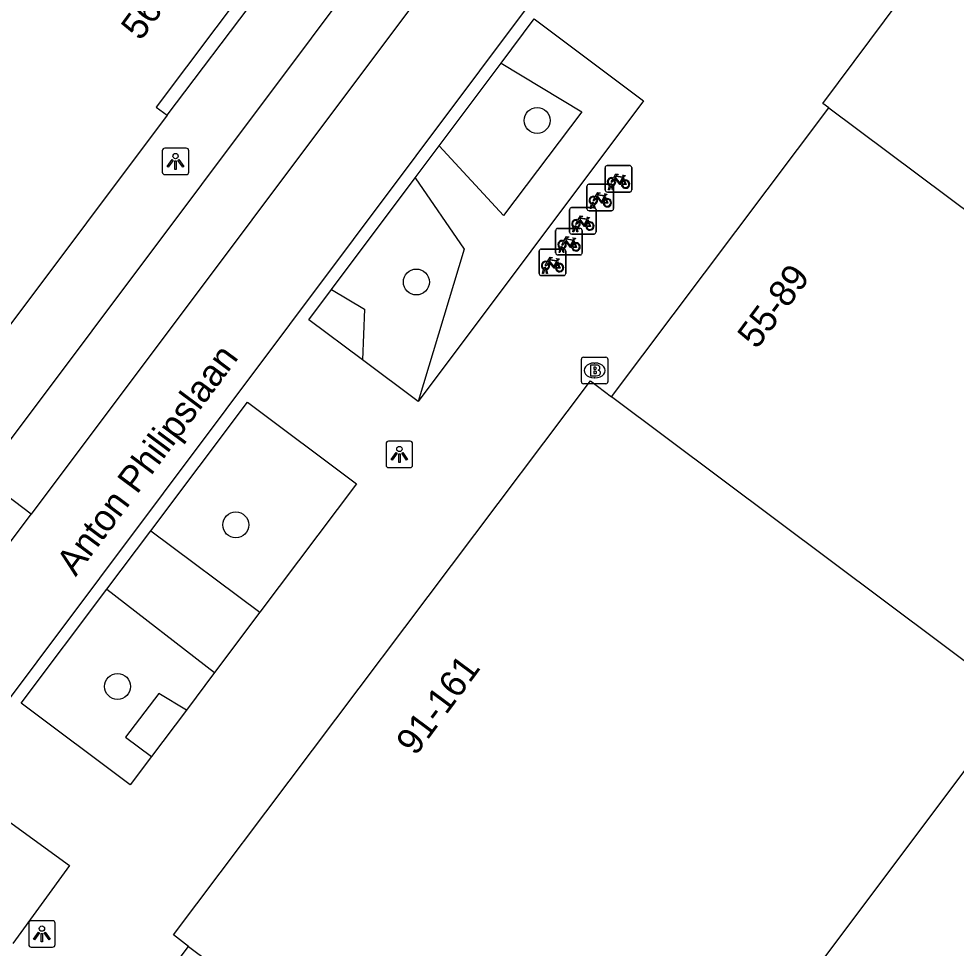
# Model space of a CAD drawing. Extents: x 159718 to 160783, y 383290 to 384030.
# Drawn here: x 160380.58 to 160415.93, y 383726.34 to 383761.39 of the extents above; entities that cross this region are included whole.
import ezdxf

# ---------------------------------------------------------------- set-up
doc = ezdxf.new("R2010")
doc.units = 0
for name, color, linetype in [('IMGEO_Boom', 7, 'Continuous'), ('IMGEO_Brandkraan', 7, 'Continuous'), ('IMGEO_Fietsenrek', 7, 'Continuous'), ('IMGEO_Groenvoorziening', 7, 'Continuous'), ('IMGEO_Lichtpunt', 7, 'Continuous'), ('IMGEO_Openbare_ruimte_label', 7, 'Continuous'), ('IMGEO_Pand', 7, 'Continuous'), ('IMGEO_Pand_nummerreeks', 7, 'Continuous'), ('IMGEO_Pand_overbouw', 7, 'Continuous'), ('IMGEO_Rijbaan_lokaal_gesloten', 7, 'Continuous'), ('IMGEO_Voetpad_open', 7, 'Continuous')]:
    doc.layers.add(name, color=color, linetype=linetype)

msp = doc.modelspace()

# ---------------------------------------------------------------- linework, layer by layer
at = {"layer": 'IMGEO_Boom'}
for centre in [(160400.13, 383757.55), (160395.576, 383751.459), (160388.768, 383742.3), (160384.31, 383736.209)]:
    msp.add_circle(centre, 0.489, dxfattribs=at)
at = {"layer": 'IMGEO_Brandkraan'}
for p, q in [((160401.797, 383747.698), (160401.797, 383748.55)), ((160401.872, 383748.624), (160402.724, 383748.624)), ((160402.798, 383748.55), (160402.798, 383747.698)), ((160402.285, 383748.404), (160402.31, 383748.404)), ((160402.308, 383747.844), (160402.283, 383747.844)), ((160402.724, 383747.624), (160401.872, 383747.624))]:
    msp.add_line(p, q, dxfattribs=at)
for points in [[(160401.797, 383747.698), (160401.797, 383748.55)], [(160401.872, 383748.624), (160402.724, 383748.624)], [(160402.798, 383748.55), (160402.798, 383747.698)], [(160402.145, 383748.324), (160402.145, 383747.924), (160402.358, 383747.924)], [(160402.376, 383748.324), (160402.145, 383748.324)], [(160402.324, 383748.243), (160402.27, 383748.243), (160402.27, 383748.167)], [(160402.27, 383748.167), (160402.323, 383748.167)], [(160402.332, 383748.091), (160402.27, 383748.091), (160402.27, 383748.01)], [(160402.27, 383748.01), (160402.332, 383748.01)], [(160402.724, 383747.624), (160401.872, 383747.624)]]:
    msp.add_lwpolyline(points, dxfattribs=at)
for centre, radius, start, end in [((160401.874, 383748.548), 0.0765, 91.552, 178.448), ((160401.874, 383748.548), 0.0765, 91.552, 178.448), ((160402.722, 383748.548), 0.0765, 1.552, 88.448), ((160402.722, 383748.548), 0.0765, 1.552, 88.448), ((160402.325, 383748.205), 0.0379, 267.8285, 90.9355), ((160402.333, 383748.05), 0.0404, 269.8759, 90.5077), ((160402.38, 383748.179), 0.145, 59.4692, 91.5367), ((160402.405, 383748.226), 0.0922, 285.5137, 58.1501), ((160402.41, 383748.034), 0.105, 301.3115, 78.989), ((160402.364, 383748.175), 0.251, 268.6676, 293.5347), ((160401.874, 383747.7), 0.0765, 181.552, 268.448), ((160401.874, 383747.7), 0.0765, 181.552, 268.448), ((160402.722, 383747.7), 0.0765, 271.552, 358.448), ((160402.722, 383747.7), 0.0765, 271.552, 358.448)]:
    msp.add_arc(centre, radius, start, end, dxfattribs=at)
for centre, major_axis, ratio, start_param, end_param in [((160402.284, 383748.124), (-0.387, 0.002), 0.722429, 4.712389, 7.853982), ((160402.309, 383748.124), (-0.39, 0.002), 0.717154, 1.570796, 4.712389)]:
    msp.add_ellipse(centre, major_axis=major_axis, ratio=ratio, start_param=start_param, end_param=end_param, dxfattribs=at)
at = {"layer": 'IMGEO_Fietsenrek'}
for p, q in [((160402.694, 383754.925), (160402.694, 383755.766)), ((160402.694, 383755.766), (160402.694, 383754.925)), ((160402.769, 383755.85), (160403.61, 383755.85)), ((160403.61, 383755.85), (160402.769, 383755.85)), ((160403.694, 383755.775), (160403.694, 383754.934)), ((160403.694, 383754.934), (160403.694, 383755.775)), ((160402.082, 383755.146), (160402.923, 383755.146)), ((160402.923, 383755.146), (160402.082, 383755.146)), ((160403.381, 383755.399), (160403.417, 383755.304)), ((160402.007, 383754.221), (160402.007, 383755.062)), ((160402.007, 383755.062), (160402.007, 383754.221)), ((160403.619, 383754.85), (160402.778, 383754.85)), ((160402.778, 383754.85), (160403.619, 383754.85)), ((160402.821, 383754.934), (160402.86, 383755.094)), ((160402.855, 383754.934), (160402.821, 383754.934)), ((160402.89, 383755.082), (160402.855, 383754.934)), ((160402.932, 383755.106), (160402.931, 383755.11)), ((160402.973, 383754.934), (160402.939, 383755.076)), ((160402.963, 383755.117), (160402.964, 383755.11)), ((160402.971, 383755.08), (160403.006, 383754.934)), ((160403.006, 383754.934), (160402.973, 383754.934)), ((160403.007, 383755.071), (160403.007, 383754.23)), ((160403.007, 383754.23), (160403.007, 383755.071)), ((160402.694, 383754.695), (160402.73, 383754.6)), ((160401.352, 383753.343), (160401.352, 383754.184)), ((160401.352, 383754.184), (160401.352, 383753.343)), ((160401.427, 383754.268), (160402.268, 383754.268)), ((160402.268, 383754.268), (160401.427, 383754.268)), ((160402.932, 383754.146), (160402.091, 383754.146)), ((160402.091, 383754.146), (160402.932, 383754.146)), ((160402.134, 383754.23), (160402.173, 383754.39)), ((160402.168, 383754.23), (160402.134, 383754.23)), ((160402.203, 383754.378), (160402.168, 383754.23)), ((160402.245, 383754.402), (160402.244, 383754.406)), ((160402.286, 383754.23), (160402.252, 383754.372)), ((160402.276, 383754.413), (160402.277, 383754.406)), ((160402.284, 383754.376), (160402.319, 383754.23)), ((160402.319, 383754.23), (160402.286, 383754.23)), ((160402.352, 383754.193), (160402.352, 383753.352)), ((160402.352, 383753.352), (160402.352, 383754.193)), ((160402.039, 383753.817), (160402.075, 383753.722)), ((160400.828, 383752.557), (160400.828, 383753.398)), ((160400.828, 383753.398), (160400.828, 383752.557)), ((160400.903, 383753.482), (160401.744, 383753.482)), ((160401.744, 383753.482), (160400.903, 383753.482)), ((160401.479, 383753.352), (160401.518, 383753.512)), ((160401.548, 383753.5), (160401.513, 383753.352)), ((160401.59, 383753.524), (160401.589, 383753.528)), ((160401.631, 383753.352), (160401.597, 383753.494)), ((160401.621, 383753.535), (160401.622, 383753.528)), ((160401.629, 383753.498), (160401.664, 383753.352)), ((160401.828, 383753.407), (160401.828, 383752.566)), ((160401.828, 383752.566), (160401.828, 383753.407)), ((160402.277, 383753.268), (160401.436, 383753.268)), ((160401.436, 383753.268), (160402.277, 383753.268)), ((160401.513, 383753.352), (160401.479, 383753.352)), ((160401.515, 383753.031), (160401.551, 383752.936)), ((160401.664, 383753.352), (160401.631, 383753.352)), ((160400.282, 383752.701), (160401.123, 383752.701)), ((160401.123, 383752.701), (160400.282, 383752.701)), ((160400.955, 383752.566), (160400.994, 383752.726)), ((160401.024, 383752.714), (160400.989, 383752.566)), ((160401.066, 383752.738), (160401.065, 383752.742)), ((160401.107, 383752.566), (160401.073, 383752.708)), ((160401.097, 383752.749), (160401.098, 383752.742)), ((160401.105, 383752.712), (160401.14, 383752.566)), ((160400.207, 383751.776), (160400.207, 383752.617)), ((160400.207, 383752.617), (160400.207, 383751.776)), ((160401.753, 383752.482), (160400.912, 383752.482)), ((160400.912, 383752.482), (160401.753, 383752.482)), ((160400.989, 383752.566), (160400.955, 383752.566)), ((160401.14, 383752.566), (160401.107, 383752.566)), ((160401.207, 383752.626), (160401.207, 383751.785)), ((160401.207, 383751.785), (160401.207, 383752.626)), ((160400.476, 383751.968), (160400.477, 383751.961)), ((160400.894, 383752.25), (160400.93, 383752.155)), ((160401.132, 383751.701), (160400.291, 383751.701)), ((160400.291, 383751.701), (160401.132, 383751.701)), ((160400.334, 383751.785), (160400.373, 383751.945)), ((160400.368, 383751.785), (160400.334, 383751.785)), ((160400.403, 383751.933), (160400.368, 383751.785)), ((160400.445, 383751.957), (160400.444, 383751.961)), ((160400.486, 383751.785), (160400.452, 383751.927)), ((160400.484, 383751.931), (160400.519, 383751.785)), ((160400.519, 383751.785), (160400.486, 383751.785))]:
    msp.add_line(p, q, dxfattribs=at)
for points in [[(160403.007, 383755.376), (160403.102, 383755.54), (160403.188, 383755.526), (160403.19, 383755.517), (160403.134, 383755.506), (160403.107, 383755.461), (160403.363, 383755.42)], [(160403.028, 383755.324), (160402.976, 383755.234), (160402.936, 383755.209), (160402.937, 383755.256), (160402.992, 383755.35)], [(160403.303, 383755.132), (160403.253, 383755.132), (160403.062, 383755.383), (160403.043, 383755.351)], [(160403.35, 383755.395), (160403.093, 383755.436), (160403.076, 383755.407), (160403.243, 383755.187), (160403.35, 383755.395)], [(160403.398, 383755.297), (160403.368, 383755.374), (160403.259, 383755.156), (160403.302, 383755.156)], [(160403.332, 383755.156), (160403.452, 383755.155), (160403.408, 383755.269)], [(160403.428, 383755.276), (160403.483, 383755.131), (160403.333, 383755.131)], [(160403.363, 383755.42), (160403.388, 383755.469), (160403.382, 383755.473), (160403.359, 383755.477), (160403.347, 383755.484), (160403.346, 383755.487), (160403.348, 383755.492), (160403.443, 383755.477), (160403.445, 383755.467), (160403.435, 383755.454), (160403.423, 383755.448), (160403.409, 383755.454), (160403.381, 383755.399)], [(160402.32, 383754.672), (160402.415, 383754.836), (160402.501, 383754.822), (160402.503, 383754.813), (160402.447, 383754.802), (160402.42, 383754.757), (160402.676, 383754.716)], [(160402.341, 383754.62), (160402.289, 383754.53), (160402.249, 383754.505), (160402.25, 383754.552), (160402.305, 383754.646)], [(160402.616, 383754.428), (160402.566, 383754.428), (160402.375, 383754.679), (160402.356, 383754.647)], [(160402.663, 383754.691), (160402.406, 383754.732), (160402.389, 383754.703), (160402.556, 383754.483), (160402.663, 383754.691)], [(160402.711, 383754.593), (160402.681, 383754.67), (160402.572, 383754.452), (160402.615, 383754.452)], [(160402.645, 383754.452), (160402.765, 383754.451), (160402.721, 383754.565)], [(160402.741, 383754.572), (160402.796, 383754.427), (160402.646, 383754.427)], [(160402.676, 383754.716), (160402.701, 383754.765), (160402.695, 383754.769), (160402.672, 383754.773), (160402.66, 383754.78), (160402.659, 383754.783), (160402.661, 383754.788), (160402.756, 383754.773), (160402.758, 383754.763), (160402.748, 383754.75), (160402.736, 383754.744), (160402.722, 383754.75), (160402.694, 383754.695)], [(160401.686, 383753.742), (160401.634, 383753.652), (160401.594, 383753.627), (160401.595, 383753.674), (160401.65, 383753.768)], [(160401.665, 383753.794), (160401.76, 383753.958), (160401.846, 383753.944), (160401.848, 383753.935), (160401.792, 383753.924), (160401.765, 383753.879), (160402.021, 383753.838)], [(160401.961, 383753.55), (160401.911, 383753.55), (160401.72, 383753.801), (160401.701, 383753.769)], [(160402.008, 383753.813), (160401.751, 383753.854), (160401.734, 383753.825), (160401.901, 383753.605), (160402.008, 383753.813)], [(160402.056, 383753.715), (160402.026, 383753.792), (160401.917, 383753.574), (160401.96, 383753.574)], [(160402.021, 383753.838), (160402.046, 383753.887), (160402.04, 383753.891), (160402.017, 383753.895), (160402.005, 383753.902), (160402.004, 383753.905), (160402.006, 383753.91), (160402.101, 383753.895), (160402.103, 383753.885), (160402.093, 383753.872), (160402.081, 383753.866), (160402.067, 383753.872), (160402.039, 383753.817)], [(160401.99, 383753.574), (160402.11, 383753.573), (160402.066, 383753.687)], [(160402.086, 383753.694), (160402.141, 383753.549), (160401.991, 383753.549)], [(160401.141, 383753.008), (160401.236, 383753.172), (160401.322, 383753.158), (160401.324, 383753.149), (160401.268, 383753.138), (160401.241, 383753.093), (160401.497, 383753.052)], [(160401.484, 383753.027), (160401.227, 383753.068), (160401.21, 383753.039), (160401.377, 383752.819), (160401.484, 383753.027)], [(160401.497, 383753.052), (160401.522, 383753.101), (160401.516, 383753.105), (160401.493, 383753.109), (160401.481, 383753.116), (160401.48, 383753.119), (160401.482, 383753.124), (160401.577, 383753.109), (160401.579, 383753.099), (160401.569, 383753.086), (160401.557, 383753.08), (160401.543, 383753.086), (160401.515, 383753.031)], [(160401.162, 383752.956), (160401.11, 383752.866), (160401.07, 383752.841), (160401.071, 383752.888), (160401.126, 383752.982)], [(160401.437, 383752.764), (160401.387, 383752.764), (160401.196, 383753.015), (160401.177, 383752.983)], [(160401.532, 383752.929), (160401.502, 383753.006), (160401.393, 383752.788), (160401.436, 383752.788)], [(160401.466, 383752.788), (160401.586, 383752.787), (160401.542, 383752.901)], [(160401.562, 383752.908), (160401.617, 383752.763), (160401.467, 383752.763)], [(160400.52, 383752.227), (160400.615, 383752.391), (160400.701, 383752.377), (160400.703, 383752.368), (160400.647, 383752.357), (160400.62, 383752.312), (160400.876, 383752.271)], [(160400.876, 383752.271), (160400.901, 383752.32), (160400.895, 383752.324), (160400.872, 383752.328), (160400.86, 383752.335), (160400.859, 383752.338), (160400.861, 383752.343), (160400.956, 383752.328), (160400.958, 383752.318), (160400.948, 383752.305), (160400.936, 383752.299), (160400.922, 383752.305), (160400.894, 383752.25)], [(160400.541, 383752.175), (160400.489, 383752.085), (160400.449, 383752.06), (160400.45, 383752.107), (160400.505, 383752.201)], [(160400.816, 383751.983), (160400.766, 383751.983), (160400.575, 383752.234), (160400.556, 383752.202)], [(160400.863, 383752.246), (160400.606, 383752.287), (160400.589, 383752.258), (160400.756, 383752.038), (160400.863, 383752.246)], [(160400.911, 383752.148), (160400.881, 383752.225), (160400.772, 383752.007), (160400.815, 383752.007)], [(160400.845, 383752.007), (160400.965, 383752.006), (160400.921, 383752.12)], [(160400.941, 383752.127), (160400.996, 383751.982), (160400.846, 383751.982)]]:
    msp.add_lwpolyline(points, dxfattribs=at)
for centre, radius, start, end in [((160403.616, 383755.772), 0.0779, 2.4484, 94.2845), ((160403.616, 383755.772), 0.0779, 2.4484, 94.2845), ((160402.772, 383755.772), 0.0779, 92.4484, 184.2845), ((160402.772, 383755.772), 0.0779, 92.4484, 184.2845), ((160402.085, 383755.068), 0.0779, 92.4484, 184.2845), ((160402.085, 383755.068), 0.0779, 92.4484, 184.2845), ((160402.934, 383755.235), 0.159, 62.6766, 242.1369), ((160402.934, 383755.235), 0.129, 63.3192, 238.903), ((160402.914, 383755.106), 0.0499, 12.8025, 158.6934), ((160402.929, 383755.068), 0.0779, 2.4484, 94.2845), ((160402.929, 383755.068), 0.0779, 2.4484, 94.2845), ((160402.934, 383755.235), 0.129, 283.6043, 43.4302), ((160402.934, 383755.235), 0.159, 283.5766, 46.6042), ((160403.461, 383755.151), 0.159, 113.3408, 178.3217), ((160403.461, 383755.151), 0.159, 187.0065, 105.7708), ((160403.461, 383755.151), 0.129, 113.923, 177.9556), ((160403.461, 383755.151), 0.129, 188.6715, 104.5883), ((160402.772, 383754.928), 0.0779, 182.4484, 274.2845), ((160402.772, 383754.928), 0.0779, 182.4484, 274.2845), ((160402.934, 383755.235), 0.159, 253.9967, 271.7867), ((160402.914, 383755.106), 0.0174, 12.8025, 163.4502), ((160402.934, 383755.235), 0.129, 253.415, 269.0204), ((160403.616, 383754.928), 0.0779, 272.4484, 4.2845), ((160403.616, 383754.928), 0.0779, 272.4484, 4.2845), ((160402.247, 383754.531), 0.159, 62.6766, 242.1369), ((160402.247, 383754.531), 0.129, 63.3192, 238.903), ((160402.227, 383754.402), 0.0499, 12.8025, 158.6934), ((160402.247, 383754.531), 0.129, 283.6043, 43.4302), ((160402.247, 383754.531), 0.159, 283.5766, 46.6042), ((160402.774, 383754.447), 0.159, 113.3408, 178.3217), ((160402.774, 383754.447), 0.159, 187.0065, 105.7708), ((160402.774, 383754.447), 0.129, 113.923, 177.9556), ((160402.774, 383754.447), 0.129, 188.6715, 104.5883), ((160401.43, 383754.19), 0.0779, 92.4484, 184.2845), ((160401.43, 383754.19), 0.0779, 92.4484, 184.2845), ((160402.085, 383754.224), 0.0779, 182.4484, 274.2845), ((160402.085, 383754.224), 0.0779, 182.4484, 274.2845), ((160402.247, 383754.531), 0.159, 253.9967, 271.7867), ((160402.227, 383754.402), 0.0174, 12.8025, 163.4502), ((160402.247, 383754.531), 0.129, 253.415, 269.0204), ((160402.274, 383754.19), 0.0779, 2.4484, 94.2845), ((160402.274, 383754.19), 0.0779, 2.4484, 94.2845), ((160402.929, 383754.224), 0.0779, 272.4484, 4.2845), ((160402.929, 383754.224), 0.0779, 272.4484, 4.2845), ((160401.592, 383753.653), 0.159, 62.6766, 242.1369), ((160401.592, 383753.653), 0.129, 63.3192, 238.903), ((160401.592, 383753.653), 0.129, 283.6043, 43.4302), ((160401.592, 383753.653), 0.159, 283.5766, 46.6042), ((160400.906, 383753.404), 0.0779, 92.4484, 184.2845), ((160400.906, 383753.404), 0.0779, 92.4484, 184.2845), ((160401.572, 383753.524), 0.0499, 12.8025, 158.6934), ((160401.592, 383753.653), 0.159, 253.9967, 271.7867), ((160401.572, 383753.524), 0.0174, 12.8025, 163.4502), ((160401.592, 383753.653), 0.129, 253.415, 269.0204), ((160401.75, 383753.404), 0.0779, 2.4484, 94.2845), ((160401.75, 383753.404), 0.0779, 2.4484, 94.2845), ((160402.119, 383753.569), 0.159, 113.3408, 178.3217), ((160402.119, 383753.569), 0.159, 187.0065, 105.7708), ((160402.119, 383753.569), 0.129, 113.923, 177.9556), ((160402.119, 383753.569), 0.129, 188.6715, 104.5883), ((160401.068, 383752.867), 0.159, 62.6766, 242.1369), ((160401.43, 383753.346), 0.0779, 182.4484, 274.2845), ((160401.43, 383753.346), 0.0779, 182.4484, 274.2845), ((160402.274, 383753.346), 0.0779, 272.4484, 4.2845), ((160402.274, 383753.346), 0.0779, 272.4484, 4.2845), ((160400.285, 383752.623), 0.0779, 92.4484, 184.2845), ((160400.285, 383752.623), 0.0779, 92.4484, 184.2845), ((160401.068, 383752.867), 0.129, 63.3192, 238.903), ((160401.048, 383752.738), 0.0499, 12.8025, 158.6934), ((160401.068, 383752.867), 0.159, 253.9967, 271.7867), ((160401.048, 383752.738), 0.0174, 12.8025, 163.4502), ((160401.068, 383752.867), 0.129, 253.415, 269.0204), ((160401.068, 383752.867), 0.129, 283.6043, 43.4302), ((160401.068, 383752.867), 0.159, 283.5766, 46.6042), ((160401.129, 383752.623), 0.0779, 2.4484, 94.2845), ((160401.129, 383752.623), 0.0779, 2.4484, 94.2845), ((160401.595, 383752.783), 0.159, 113.3408, 178.3217), ((160401.595, 383752.783), 0.159, 187.0065, 105.7708), ((160401.595, 383752.783), 0.129, 113.923, 177.9556), ((160401.595, 383752.783), 0.129, 188.6715, 104.5883), ((160400.906, 383752.56), 0.0779, 182.4484, 274.2845), ((160400.906, 383752.56), 0.0779, 182.4484, 274.2845), ((160401.75, 383752.56), 0.0779, 272.4484, 4.2845), ((160401.75, 383752.56), 0.0779, 272.4484, 4.2845), ((160400.447, 383752.086), 0.159, 62.6766, 242.1369), ((160400.447, 383752.086), 0.129, 63.3192, 238.903), ((160400.427, 383751.957), 0.0499, 12.8025, 158.6934), ((160400.427, 383751.957), 0.0174, 12.8025, 163.4502), ((160400.447, 383752.086), 0.129, 253.415, 269.0204), ((160400.447, 383752.086), 0.129, 283.6043, 43.4302), ((160400.447, 383752.086), 0.159, 283.5766, 46.6042), ((160400.974, 383752.002), 0.159, 113.3408, 178.3217), ((160400.974, 383752.002), 0.159, 187.0065, 105.7708), ((160400.974, 383752.002), 0.129, 113.923, 177.9556), ((160400.974, 383752.002), 0.129, 188.6715, 104.5883), ((160400.285, 383751.779), 0.0779, 182.4484, 274.2845), ((160400.285, 383751.779), 0.0779, 182.4484, 274.2845), ((160400.447, 383752.086), 0.159, 253.9967, 271.7867), ((160401.129, 383751.779), 0.0779, 272.4484, 4.2845), ((160401.129, 383751.779), 0.0779, 272.4484, 4.2845)]:
    msp.add_arc(centre, radius, start, end, dxfattribs=at)
at = {"layer": 'IMGEO_Groenvoorziening'}
for points in [[(160398.769, 383759.709), (160401.809, 383757.881), (160398.867, 383753.972), (160396.44, 383756.599)], [(160395.531, 383755.385), (160397.373, 383752.698), (160395.649, 383746.95)], [(160392.381, 383751.179), (160393.618, 383750.437), (160393.55, 383748.522)], [(160385.566, 383742.081), (160389.68, 383739.007)], [(160383.909, 383739.877), (160387.966, 383736.729)], [(160386.904, 383735.317), (160385.867, 383735.943), (160384.615, 383734.296), (160385.586, 383733.563)]]:
    msp.add_lwpolyline(points, dxfattribs=at)
at = {"layer": 'IMGEO_Lichtpunt'}
for p, q in [((160385.997, 383756.41), (160385.997, 383755.603)), ((160385.997, 383756.41), (160385.997, 383755.603)), ((160386.899, 383756.505), (160386.091, 383756.505)), ((160386.899, 383756.505), (160386.091, 383756.505)), ((160386.993, 383755.603), (160386.993, 383756.41)), ((160386.993, 383755.603), (160386.993, 383756.41)), ((160386.091, 383755.509), (160386.899, 383755.509)), ((160386.091, 383755.509), (160386.899, 383755.509)), ((160394.436, 383745.364), (160394.436, 383744.557)), ((160394.436, 383745.364), (160394.436, 383744.557)), ((160395.338, 383745.459), (160394.53, 383745.459)), ((160395.338, 383745.459), (160394.53, 383745.459)), ((160395.432, 383744.557), (160395.432, 383745.364)), ((160395.432, 383744.557), (160395.432, 383745.364)), ((160394.53, 383744.463), (160395.338, 383744.463)), ((160394.53, 383744.463), (160395.338, 383744.463)), ((160380.959, 383727.28), (160380.959, 383726.473)), ((160380.959, 383727.28), (160380.959, 383726.473)), ((160381.861, 383727.375), (160381.053, 383727.375)), ((160381.861, 383727.375), (160381.053, 383727.375)), ((160381.955, 383726.473), (160381.955, 383727.28)), ((160381.955, 383726.473), (160381.955, 383727.28)), ((160381.053, 383726.379), (160381.861, 383726.379)), ((160381.053, 383726.379), (160381.861, 383726.379))]:
    msp.add_line(p, q, dxfattribs=at)
for points in [[(160386.371, 383756.074), (160386.41, 383756.046), (160386.222, 383755.784), (160386.184, 383755.811), (160386.371, 383756.074)], [(160386.473, 383756.026), (160386.52, 383756.026), (160386.52, 383755.704), (160386.473, 383755.704), (160386.473, 383756.026)], [(160386.583, 383756.046), (160386.621, 383756.073), (160386.808, 383755.811), (160386.769, 383755.783), (160386.583, 383756.046)], [(160394.81, 383745.028), (160394.849, 383745), (160394.661, 383744.738), (160394.623, 383744.765), (160394.81, 383745.028)], [(160394.912, 383744.98), (160394.959, 383744.98), (160394.959, 383744.658), (160394.912, 383744.658), (160394.912, 383744.98)], [(160395.022, 383745), (160395.06, 383745.027), (160395.247, 383744.765), (160395.208, 383744.737), (160395.022, 383745)], [(160381.333, 383726.944), (160381.372, 383726.916), (160381.184, 383726.654), (160381.146, 383726.681), (160381.333, 383726.944)], [(160381.435, 383726.896), (160381.482, 383726.896), (160381.482, 383726.574), (160381.435, 383726.574), (160381.435, 383726.896)], [(160381.545, 383726.916), (160381.583, 383726.943), (160381.77, 383726.681), (160381.731, 383726.653), (160381.545, 383726.916)]]:
    msp.add_lwpolyline(points, dxfattribs=at)
for centre in [(160386.496, 383756.208), (160394.935, 383745.162), (160381.458, 383727.078)]:
    msp.add_circle(centre, 0.0994, dxfattribs=at)
for centre, start, end in [((160386.091, 383756.41), 90, 180), ((160386.091, 383756.41), 90, 180), ((160386.899, 383756.41), 0, 90), ((160386.899, 383756.41), 0, 90), ((160386.091, 383755.603), 180, 270), ((160386.091, 383755.603), 180, 270), ((160386.899, 383755.603), 270, 0), ((160386.899, 383755.603), 270, 360), ((160394.53, 383745.364), 90, 180), ((160394.53, 383745.364), 90, 180), ((160395.338, 383745.364), 0, 90), ((160395.338, 383745.364), 0, 90), ((160394.53, 383744.557), 180, 270), ((160394.53, 383744.557), 180, 270), ((160395.338, 383744.557), 270, 0), ((160395.338, 383744.557), 270, 360), ((160381.053, 383727.28), 90, 180), ((160381.053, 383727.28), 90, 180), ((160381.861, 383727.28), 0, 90), ((160381.861, 383727.28), 0, 90), ((160381.053, 383726.473), 180, 270), ((160381.053, 383726.473), 180, 270), ((160381.861, 383726.473), 270, 0), ((160381.861, 383726.473), 270, 360)]:
    msp.add_arc(centre, 0.0946, start, end, dxfattribs=at)
at = {"layer": 'IMGEO_Pand'}
for points in [[(160411.13, 383758.022), (160410.898, 383758.195), (160415.004, 383763.689), (160418.619, 383768.501), (160421.153, 383771.866), (160422.451, 383773.589)], [(160395.169, 383770.718), (160395.642, 383770.345), (160389.58, 383762.26), (160389.164, 383762.572), (160385.765, 383758.057), (160386.181, 383757.745), (160380.098, 383749.63), (160379.598, 383750.015), (160378.907, 383750.543)], [(160402.936, 383747.132), (160411.13, 383758.022)], [(160411.13, 383758.022), (160425.647, 383747.179)], [(160386.983, 383726.399), (160386.415, 383726.839), (160402.14, 383747.732), (160402.936, 383747.132)], [(160417.428, 383736.279), (160402.936, 383747.132)], [(160417.428, 383736.279), (160418.219, 383735.667), (160402.55, 383714.794), (160401.99, 383715.21)], [(160378.05, 383714.53), (160386.983, 383726.399)], [(160386.983, 383726.399), (160401.99, 383715.21)]]:
    msp.add_lwpolyline(points, dxfattribs=at)
at = {"layer": 'IMGEO_Pand_overbouw'}
msp.add_lwpolyline([(160389.58, 383762.26), (160389.164, 383762.572), (160385.765, 383758.057), (160386.181, 383757.745)], close=True, dxfattribs=at)
at = {"layer": 'IMGEO_Rijbaan_lokaal_gesloten'}
for points in [[(160412.241, 383778.514), (160369.32, 383721.216), (160367.136, 383718.342), (160366.6, 383717.625)], [(160406.05, 383776.057), (160381.056, 383742.711)], [(160377.017, 383737.324), (160381.056, 383742.711)]]:
    msp.add_lwpolyline(points, dxfattribs=at)
at = {"layer": 'IMGEO_Voetpad_open'}
for points in [[(160381.056, 383742.711), (160379.2, 383744.102), (160404.021, 383777.216), (160404.194, 383777.448), (160406.05, 383776.057)], [(160398.769, 383759.709), (160400.019, 383761.378), (160404.141, 383758.291), (160395.649, 383746.95)], [(160396.44, 383756.599), (160398.769, 383759.709)], [(160395.531, 383755.385), (160396.44, 383756.599)], [(160392.381, 383751.179), (160395.531, 383755.385)], [(160393.55, 383748.522), (160391.526, 383750.037), (160392.381, 383751.179)], [(160395.649, 383746.95), (160393.55, 383748.522)], [(160385.566, 383742.081), (160389.212, 383746.931), (160393.317, 383743.845), (160389.68, 383739.007)], [(160383.909, 383739.877), (160385.566, 383742.081)], [(160385.586, 383733.563), (160384.785, 383732.498), (160380.681, 383735.584), (160383.909, 383739.877)], [(160389.68, 383739.007), (160387.966, 383736.729)], [(160387.966, 383736.729), (160386.904, 383735.317)], [(160386.904, 383735.317), (160385.586, 383733.563)], [(160379.77, 383731.433), (160382.495, 383729.456), (160380.362, 383726.517)]]:
    msp.add_lwpolyline(points, dxfattribs=at)

# ---------------------------------------------------------------- texts
at = {"layer": 'IMGEO_Openbare_ruimte_label'}
msp.add_text('Anton Philipslaan', height=1, rotation=53.3364, dxfattribs=at).set_placement((160382.731, 383740.321))
at = {"layer": 'IMGEO_Pand_nummerreeks'}
for s, rotation, p in [('56-126', 53.8689, (160385.178, 383760.52)), ('55-89', 53.2995, (160408.41, 383748.892)), ('91-161', 53.4431, (160395.543, 383733.557))]:
    msp.add_text(s, height=1, rotation=rotation, dxfattribs=at).set_placement(p)

doc.saveas('drawing.dxf')
